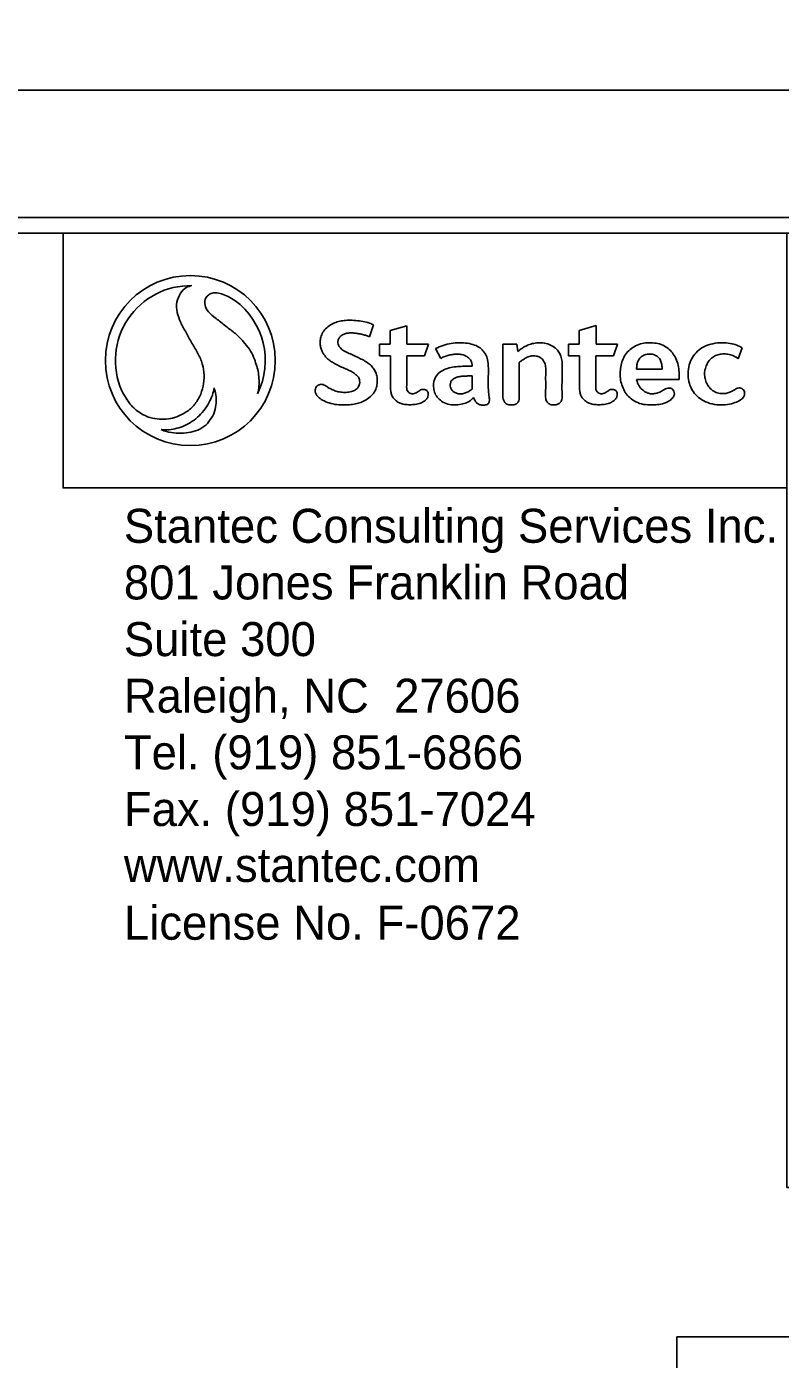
# Model space of a CAD drawing. Extents: x 2320980 to 2456309, y 595047 to 606177.
# Drawn here: x 2455978.18 to 2456001.89, y 597139.66 to 597181.57 of the extents above; entities that cross this region are included whole.
import ezdxf

# ---------------------------------------------------------------- set-up
doc = ezdxf.new("R2010")
doc.units = 0
for name, color, linetype in [('Prop Dimension', 7, 'Continuous'), ('Scratch_Level_0', 7, 'Continuous'), ('Sheet Cutting Line CELL', 7, 'Continuous'), ('Sheet Data Text CELL', 7, 'Continuous'), ('Sheet Plan CELL', 7, 'Continuous'), ('Sheet Plot Border Inside CELL', 7, 'Continuous'), ('Sheet Plot Border Outside CELL', 7, 'Continuous')]:
    doc.layers.add(name, color=color, linetype=linetype)

msp = doc.modelspace()

# ---------------------------------------------------------------- linework, layer by layer
at = {"layer": 'Prop Dimension'}
msp.add_lwpolyline([(2455998.637, 597140.366), (2456042.107, 597140.366), (2456042.107, 597136.09), (2455998.637, 597136.09)], close=True, dxfattribs=at)
at = {"layer": 'Scratch_Level_0'}
msp.add_lwpolyline([(2455979.323, 597175.076), (2456002.097, 597175.079), (2456002.098, 597167.07), (2455979.324, 597167.067)], close=True, dxfattribs=at)
at = {"layer": 'Sheet Cutting Line CELL'}
msp.add_line((2456045.507, 597179.574), (2455708.807, 597179.574), dxfattribs=at)
at = {"layer": 'Sheet Data Text CELL'}
for p, q in [((2455988.965, 597171.819), (2455989.095, 597172.192)), ((2455990.145, 597172.169), (2455989.619, 597172.022)), ((2455989.619, 597172.022), (2455989.619, 597171.585)), ((2455990.145, 597171.585), (2455990.145, 597172.169)), ((2455996.092, 597172.17), (2455995.566, 597172.023)), ((2455995.566, 597172.023), (2455995.566, 597171.586)), ((2455996.092, 597171.586), (2455996.092, 597172.17)), ((2455989.619, 597171.585), (2455989.285, 597171.585)), ((2455989.285, 597171.585), (2455989.285, 597171.219)), ((2455990.826, 597171.585), (2455990.145, 597171.585)), ((2455990.699, 597171.219), (2455990.826, 597171.585)), ((2455991.046, 597171.451), (2455991.206, 597171.141)), ((2455993.606, 597171.584), (2455993.163, 597171.584)), ((2455993.163, 597171.584), (2455993.163, 597169.906)), ((2455993.635, 597171.362), (2455993.606, 597171.584)), ((2455995.566, 597171.586), (2455995.231, 597171.586)), ((2455995.231, 597171.586), (2455995.231, 597171.22)), ((2455996.773, 597171.586), (2455996.092, 597171.586)), ((2455996.645, 597171.22), (2455996.773, 597171.586)), ((2456000.57, 597171.131), (2456000.686, 597171.475)), ((2455989.285, 597171.219), (2455989.623, 597171.219)), ((2455990.135, 597170.294), (2455990.142, 597171.219)), ((2455990.142, 597171.219), (2455990.699, 597171.219)), ((2455993.679, 597169.906), (2455993.679, 597171.014)), ((2455995.231, 597171.22), (2455995.57, 597171.22)), ((2455996.082, 597170.295), (2455996.089, 597171.22)), ((2455996.089, 597171.22), (2455996.645, 597171.22)), ((2455992.195, 597170.591), (2455992.196, 597170.176)), ((2455998.174, 597170.803), (2455997.371, 597170.803)), ((2455997.371, 597170.481), (2455998.707, 597170.481))]:
    msp.add_line(p, q, dxfattribs=at)
for points in [[(2455983.379, 597173.428), (2455983.379, 597173.428)], [(2455984.732, 597172.965), (2455984.732, 597172.965)]]:
    msp.add_lwpolyline(points, dxfattribs=at)
msp.add_circle((2455983.328, 597171.072), 2.673, dxfattribs=at)
for start, end in [(88.7738, 203.6916), (88.7673, 88.7738), (333.7886, 53.4398), (247.1256, 251.4651)]:
    msp.add_arc((2455983.328, 597171.072), 2.357, start, end, dxfattribs=at)
for points, degree in [([(2455983.379, 597173.428), (2455983.322, 597173.416), (2455983.188, 597173.388), (2455983.013, 597173.209), (2455982.883, 597172.916), (2455982.9, 597172.587), (2455983.016, 597172.269), (2455983.192, 597171.96), (2455983.374, 597171.619), (2455983.576, 597171.297), (2455983.716, 597170.97), (2455983.782, 597170.614), (2455983.739, 597170.258), (2455983.635, 597169.931), (2455983.434, 597169.634), (2455983.17, 597169.423), (2455982.894, 597169.299), (2455982.644, 597169.222), (2455982.365, 597169.222), (2455982.055, 597169.265), (2455981.749, 597169.405), (2455981.423, 597169.681), (2455981.266, 597169.952), (2455981.17, 597170.125)], 3), ([(2455983.379, 597173.428), (2455983.379, 597173.428), (2455983.379, 597173.428), (2455983.379, 597173.428)], 2), ([(2455985.442, 597170.031), (2455985.463, 597170.114), (2455985.498, 597170.269), (2455985.491, 597170.518), (2455985.467, 597170.737), (2455985.403, 597170.94), (2455985.327, 597171.175), (2455985.194, 597171.43), (2455985.004, 597171.67), (2455984.756, 597171.923), (2455984.446, 597172.148), (2455984.127, 597172.409), (2455983.871, 597172.601), (2455983.781, 597172.827), (2455983.78, 597172.999), (2455983.865, 597173.115), (2455983.978, 597173.196), (2455984.129, 597173.21), (2455984.307, 597173.176), (2455984.513, 597173.089), (2455984.655, 597173.009), (2455984.732, 597172.965)], 3), ([(2455989.095, 597172.192), (2455989.072, 597172.203), (2455988.968, 597172.253), (2455988.77, 597172.305), (2455988.527, 597172.335), (2455988.306, 597172.346), (2455988.121, 597172.328), (2455987.945, 597172.291), (2455987.775, 597172.224), (2455987.611, 597172.111), (2455987.493, 597171.961), (2455987.426, 597171.809), (2455987.411, 597171.667), (2455987.418, 597171.536), (2455987.446, 597171.411), (2455987.499, 597171.308), (2455987.563, 597171.215), (2455987.642, 597171.13), (2455987.738, 597171.053), (2455987.856, 597170.982), (2455988.003, 597170.906), (2455988.165, 597170.832), (2455988.33, 597170.762), (2455988.466, 597170.692), (2455988.566, 597170.607), (2455988.635, 597170.527), (2455988.659, 597170.429), (2455988.656, 597170.336), (2455988.618, 597170.233), (2455988.533, 597170.148), (2455988.398, 597170.09), (2455988.238, 597170.066), (2455988.06, 597170.074), (2455987.903, 597170.107), (2455987.776, 597170.17), (2455987.673, 597170.212), (2455987.604, 597170.277), (2455987.538, 597170.302), (2455987.478, 597170.328), (2455987.413, 597170.324), (2455987.348, 597170.304), (2455987.293, 597170.256), (2455987.257, 597170.188), (2455987.254, 597170.113), (2455987.265, 597170.039), (2455987.323, 597169.961), (2455987.435, 597169.849), (2455987.633, 597169.752), (2455987.878, 597169.687), (2455988.127, 597169.674), (2455988.341, 597169.68), (2455988.528, 597169.704), (2455988.692, 597169.754), (2455988.863, 597169.831), (2455989.027, 597169.96), (2455989.154, 597170.12), (2455989.208, 597170.309), (2455989.215, 597170.479), (2455989.194, 597170.633), (2455989.133, 597170.757), (2455989.06, 597170.881), (2455988.932, 597170.986), (2455988.787, 597171.083), (2455988.627, 597171.16), (2455988.454, 597171.241), (2455988.274, 597171.318), (2455988.121, 597171.399), (2455988.018, 597171.492), (2455987.974, 597171.583), (2455987.966, 597171.678), (2455987.994, 597171.765), (2455988.053, 597171.841), (2455988.135, 597171.895), (2455988.243, 597171.934), (2455988.372, 597171.944), (2455988.5, 597171.939), (2455988.627, 597171.919), (2455988.75, 597171.892), (2455988.865, 597171.858), (2455988.934, 597171.831), (2455988.965, 597171.819)], 3), ([(2455992.247, 597169.915), (2455992.248, 597169.897), (2455992.252, 597169.854), (2455992.295, 597169.79), (2455992.357, 597169.718), (2455992.469, 597169.666), (2455992.587, 597169.67), (2455992.697, 597169.694), (2455992.74, 597169.781), (2455992.742, 597169.868), (2455992.717, 597169.985), (2455992.69, 597170.307), (2455992.71, 597170.647), (2455992.704, 597171.015), (2455992.662, 597171.193), (2455992.562, 597171.353), (2455992.454, 597171.476), (2455992.276, 597171.566), (2455992.056, 597171.623), (2455991.795, 597171.64), (2455991.531, 597171.614), (2455991.277, 597171.555), (2455991.121, 597171.485), (2455991.046, 597171.451)], 3), ([(2455993.679, 597171.014), (2455993.687, 597171.022), (2455993.723, 597171.055), (2455993.809, 597171.107), (2455993.921, 597171.181), (2455994.063, 597171.224), (2455994.207, 597171.223), (2455994.346, 597171.178), (2455994.441, 597171.079), (2455994.493, 597170.961), (2455994.52, 597170.801), (2455994.503, 597170.562), (2455994.515, 597170.259), (2455994.499, 597170.006), (2455994.51, 597169.832), (2455994.57, 597169.738), (2455994.675, 597169.672), (2455994.797, 597169.674), (2455994.913, 597169.702), (2455995.008, 597169.774), (2455995.035, 597169.912), (2455995.015, 597170.156), (2455995.028, 597170.456), (2455995.021, 597170.786), (2455995.033, 597170.996), (2455995.005, 597171.178), (2455994.948, 597171.306), (2455994.857, 597171.437), (2455994.711, 597171.54), (2455994.527, 597171.627), (2455994.317, 597171.632), (2455994.128, 597171.621), (2455993.958, 597171.565), (2455993.807, 597171.495), (2455993.706, 597171.415), (2455993.653, 597171.375), (2455993.635, 597171.362)], 3), ([(2455998.707, 597170.481), (2455998.709, 597170.532), (2455998.713, 597170.66), (2455998.69, 597170.866), (2455998.638, 597171.097), (2455998.527, 597171.275), (2455998.402, 597171.429), (2455998.243, 597171.538), (2455998.041, 597171.618), (2455997.815, 597171.633), (2455997.593, 597171.629), (2455997.382, 597171.562), (2455997.201, 597171.459), (2455997.044, 597171.309), (2455996.937, 597171.128), (2455996.877, 597170.929), (2455996.854, 597170.726), (2455996.851, 597170.507), (2455996.9, 597170.305), (2455996.98, 597170.108), (2455997.102, 597169.939), (2455997.288, 597169.805), (2455997.519, 597169.691), (2455997.788, 597169.677), (2455998.033, 597169.679), (2455998.241, 597169.724), (2455998.405, 597169.803), (2455998.524, 597169.907), (2455998.568, 597170.019), (2455998.548, 597170.11), (2455998.503, 597170.183), (2455998.431, 597170.203), (2455998.36, 597170.213), (2455998.278, 597170.187), (2455998.181, 597170.126), (2455998.07, 597170.059), (2455997.934, 597170.028), (2455997.808, 597170.025), (2455997.684, 597170.057), (2455997.581, 597170.128), (2455997.479, 597170.211), (2455997.419, 597170.323), (2455997.382, 597170.413), (2455997.374, 597170.464), (2455997.371, 597170.481)], 3), ([(2456000.686, 597171.475), (2456000.642, 597171.5), (2456000.532, 597171.561), (2456000.319, 597171.617), (2456000.053, 597171.645), (2455999.77, 597171.612), (2455999.499, 597171.524), (2455999.276, 597171.374), (2455999.115, 597171.172), (2455999.015, 597170.938), (2455998.98, 597170.676), (2455999.001, 597170.411), (2455999.091, 597170.174), (2455999.225, 597169.992), (2455999.411, 597169.833), (2455999.666, 597169.714), (2455999.965, 597169.667), (2456000.239, 597169.685), (2456000.466, 597169.745), (2456000.645, 597169.827), (2456000.762, 597169.94), (2456000.768, 597170.047), (2456000.758, 597170.127), (2456000.704, 597170.176), (2456000.649, 597170.209), (2456000.588, 597170.213), (2456000.506, 597170.2), (2456000.433, 597170.136), (2456000.326, 597170.091), (2456000.22, 597170.041), (2456000.067, 597170.029), (2455999.908, 597170.043), (2455999.755, 597170.126), (2455999.64, 597170.242), (2455999.548, 597170.38), (2455999.52, 597170.544), (2455999.496, 597170.706), (2455999.542, 597170.866), (2455999.604, 597171.013), (2455999.695, 597171.13), (2455999.818, 597171.217), (2455999.958, 597171.272), (2456000.122, 597171.285), (2456000.286, 597171.27), (2456000.443, 597171.22), (2456000.529, 597171.16), (2456000.57, 597171.131)], 3), ([(2455989.623, 597171.219), (2455989.621, 597170.892), (2455989.62, 597170.547), (2455989.624, 597170.162), (2455989.641, 597170.07), (2455989.677, 597169.944), (2455989.749, 597169.858), (2455989.821, 597169.791), (2455989.898, 597169.74), (2455990.02, 597169.698), (2455990.188, 597169.679), (2455990.362, 597169.687), (2455990.536, 597169.711), (2455990.668, 597169.778), (2455990.765, 597169.856), (2455990.81, 597169.946), (2455990.815, 597170.025), (2455990.801, 597170.092), (2455990.766, 597170.131), (2455990.724, 597170.156), (2455990.675, 597170.165), (2455990.623, 597170.166), (2455990.57, 597170.152), (2455990.523, 597170.114), (2455990.47, 597170.074), (2455990.405, 597170.046), (2455990.336, 597170.024), (2455990.264, 597170.032), (2455990.202, 597170.066), (2455990.154, 597170.114), (2455990.133, 597170.197), (2455990.134, 597170.256), (2455990.135, 597170.294)], 3), ([(2455991.206, 597171.141), (2455991.23, 597171.154), (2455991.303, 597171.193), (2455991.422, 597171.23), (2455991.566, 597171.267), (2455991.702, 597171.276), (2455991.844, 597171.271), (2455991.972, 597171.231), (2455992.083, 597171.167), (2455992.161, 597171.074), (2455992.194, 597170.979), (2455992.194, 597170.92), (2455992.194, 597170.901)], 3), ([(2455995.57, 597171.22), (2455995.568, 597170.892), (2455995.567, 597170.548), (2455995.57, 597170.163), (2455995.588, 597170.07), (2455995.624, 597169.944), (2455995.695, 597169.859), (2455995.768, 597169.792), (2455995.844, 597169.741), (2455995.967, 597169.698), (2455996.135, 597169.68), (2455996.309, 597169.687), (2455996.482, 597169.711), (2455996.614, 597169.778), (2455996.711, 597169.857), (2455996.757, 597169.947), (2455996.762, 597170.026), (2455996.747, 597170.092), (2455996.712, 597170.132), (2455996.671, 597170.156), (2455996.621, 597170.165), (2455996.569, 597170.166), (2455996.517, 597170.153), (2455996.47, 597170.115), (2455996.417, 597170.075), (2455996.351, 597170.047), (2455996.282, 597170.025), (2455996.211, 597170.033), (2455996.149, 597170.067), (2455996.1, 597170.115), (2455996.08, 597170.198), (2455996.081, 597170.257), (2455996.082, 597170.295)], 3), ([(2455997.371, 597170.803), (2455997.371, 597170.82), (2455997.371, 597170.861), (2455997.376, 597170.939), (2455997.402, 597171.04), (2455997.465, 597171.146), (2455997.562, 597171.231), (2455997.695, 597171.278), (2455997.837, 597171.282), (2455997.97, 597171.241), (2455998.083, 597171.169), (2455998.139, 597171.046), (2455998.167, 597170.922), (2455998.172, 597170.84), (2455998.174, 597170.803)], 3), ([(2455992.194, 597170.901), (2455992.16, 597170.9), (2455992.05, 597170.898), (2455991.859, 597170.889), (2455991.632, 597170.877), (2455991.42, 597170.83), (2455991.224, 597170.749), (2455991.053, 597170.602), (2455990.973, 597170.394), (2455990.984, 597170.198), (2455991.016, 597170.03), (2455991.118, 597169.888), (2455991.266, 597169.758), (2455991.478, 597169.679), (2455991.698, 597169.676), (2455991.902, 597169.702), (2455992.057, 597169.757), (2455992.172, 597169.835), (2455992.22, 597169.887), (2455992.247, 597169.915)], 3), ([(2455992.196, 597170.176), (2455992.183, 597170.165), (2455992.134, 597170.128), (2455992.045, 597170.08), (2455991.92, 597170.028), (2455991.787, 597170.02), (2455991.672, 597170.05), (2455991.592, 597170.102), (2455991.54, 597170.163), (2455991.505, 597170.237), (2455991.5, 597170.316), (2455991.515, 597170.395), (2455991.562, 597170.47), (2455991.643, 597170.518), (2455991.739, 597170.561), (2455991.866, 597170.578), (2455991.996, 597170.585), (2455992.111, 597170.592), (2455992.171, 597170.591), (2455992.195, 597170.591)], 3), ([(2455982.412, 597168.901), (2455982.47, 597168.895), (2455982.606, 597168.882), (2455982.84, 597168.927), (2455983.101, 597168.988), (2455983.336, 597169.125), (2455983.552, 597169.277), (2455983.755, 597169.495), (2455983.923, 597169.737), (2455984.03, 597169.99), (2455984.062, 597170.139), (2455984.078, 597170.21)], 3), ([(2455984.078, 597170.21), (2455984.095, 597170.15), (2455984.139, 597169.997), (2455984.15, 597169.741), (2455984.106, 597169.463), (2455983.963, 597169.211), (2455983.771, 597168.979), (2455983.491, 597168.852), (2455983.194, 597168.784), (2455982.888, 597168.779), (2455982.679, 597168.819), (2455982.579, 597168.838)], 3), ([(2455993.163, 597169.906), (2455993.168, 597169.884), (2455993.179, 597169.834), (2455993.216, 597169.749), (2455993.31, 597169.677), (2455993.441, 597169.676), (2455993.573, 597169.686), (2455993.651, 597169.772), (2455993.679, 597169.847), (2455993.679, 597169.888), (2455993.679, 597169.906)], 3)]:
    msp.add_open_spline(points, degree=degree, dxfattribs=at)
at = {"layer": 'Sheet Plan CELL'}
for points in [[(2455742.104, 596965.076), (2455742.099, 597175.071), (2456002.097, 597175.079), (2456002.099, 597145.066), (2456042.107, 597145.064), (2456042.107, 596965.076)], [(2456042.112, 597175.076), (2455742.104, 597175.076), (2455742.104, 596965.076), (2456042.107, 596965.076)]]:
    msp.add_lwpolyline(points, close=True, dxfattribs=at)
at = {"layer": 'Sheet Plot Border Inside CELL'}
msp.add_lwpolyline([(2455711.407, 596964.574), (2456044.604, 596964.576), (2456044.607, 597175.574), (2455711.407, 597175.574)], close=True, dxfattribs=at)
at = {"layer": 'Sheet Plot Border Outside CELL'}
for points in [[(2455708.807, 597179.574), (2456045.507, 597179.574), (2456045.507, 597398.574), (2455708.807, 597398.574)], [(2455708.807, 596960.574), (2456045.507, 596960.574), (2456045.507, 597179.574), (2455708.807, 597179.574)]]:
    msp.add_lwpolyline(points, close=True, dxfattribs=at)

# ---------------------------------------------------------------- texts
at = {"layer": 'Sheet Data Text CELL'}
for s, height, p in [('Stantec Consulting Services Inc.', 1.06932, (2455981.236, 597165.34)), ('801 Jones Franklin Road', 1.06932, (2455981.236, 597163.559)), ('Suite 300', 1.0693, (2455981.236, 597161.777)), ('Raleigh, NC  27606', 1.06932, (2455981.236, 597159.996)), ('Tel. (919) 851-6866', 1.06932, (2455981.237, 597158.215)), ('Fax. (919) 851-7024', 1.06932, (2455981.237, 597156.433)), ('www.stantec.com', 1.06932, (2455981.237, 597154.673)), ('License No. F-0672', 1.06932, (2455981.237, 597152.857))]:
    msp.add_text(s, height=height, rotation=0.0071, dxfattribs=at).set_placement(p)

doc.saveas('drawing.dxf')
